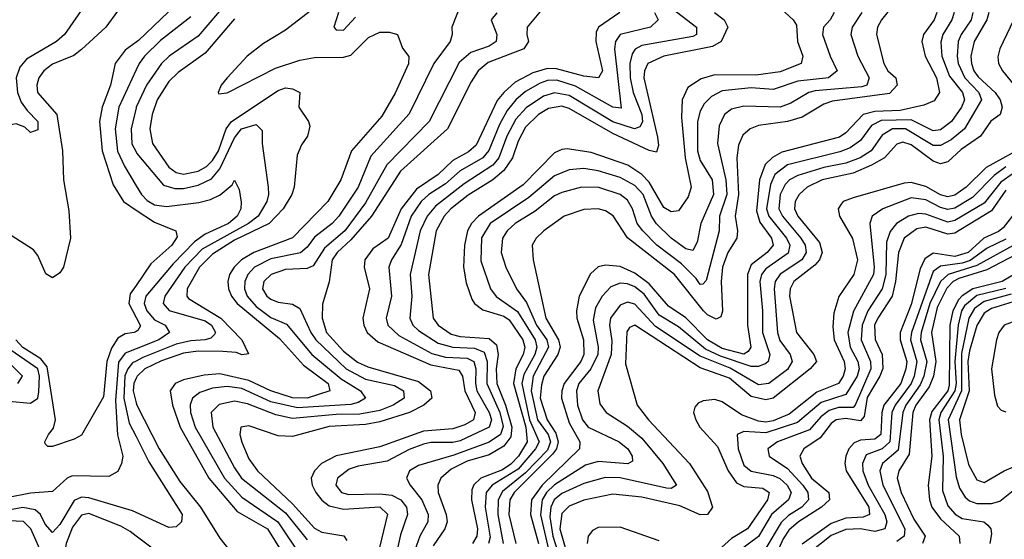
# Model space of a CAD drawing. Header units: inches. Extents: x 884549 to 1028252, y 526810 to 653624.
# Tile 986 of 1056: x 1019680 to 1022386, y 624381 to 625810. Entities that reach past the tile are written whole.
import ezdxf

# ---------------------------------------------------------------- set-up
doc = ezdxf.new("R2010")
doc.units = ezdxf.units.IN
doc.header["$MEASUREMENT"] = 0
doc.layers.add('B0612', color=7, linetype='Continuous')
doc.layers.add('B0622', color=7, linetype='Continuous')

msp = doc.modelspace()

# ---------------------------------------------------------------- linework, layer by layer
at = {"layer": 'B0612', "color": 5}
for points, elevation in [([(1019930, 625953.9), (1019803.4, 625770), (1019781.4, 625750), (1019698.4, 625701.6), (1019680.6, 625679.4), (1019670.7, 625650), (1019673.6, 625610), (1019683.7, 625583.7), (1019700.2, 625560.2), (1019730.1, 625530), (1019730, 625507), (1019710, 625500.4), (1019694.5, 625514.5), (1019670, 625523.5), (1019650, 625520.5), (1019630, 625506), (1019610, 625523.6), (1019550, 625604.5), (1019450, 625703.1), (1019430, 625714), (1019370, 625707.4), (1019330, 625725.7), (1019270, 625798.2), (1019234, 625850)], 1760), ([(1019981.2, 625878.8), (1019916.9, 625790), (1019850, 625728.3), (1019828.6, 625711.4), (1019770, 625688), (1019746.7, 625670), (1019732.4, 625650), (1019727, 625630), (1019728.7, 625610), (1019781.6, 625550), (1019797.8, 625450), (1019800, 625370), (1019815.4, 625284.6), (1019819.4, 625210), (1019800.7, 625130), (1019790, 625114), (1019770, 625100.3), (1019751.9, 625111.9), (1019730, 625162), (1019717.9, 625177.9), (1019657, 625217)], 1780), ([(1020000, 625748.4), (1019970, 625726.4), (1019942.8, 625690), (1019929.3, 625630), (1019906.2, 625570), (1019899, 625530), (1019907, 625450), (1019936.5, 625356.5), (1019965, 625310), (1020000, 625286.6)], 1820), ([(1020000, 625672.7), (1019952.4, 625570), (1019942.5, 625510), (1019949.1, 625449.1), (1019967.6, 625407.7), (1020000, 625353.8)], 1840), ([(1020000, 625567.6), (1019986.6, 625510), (1019988.6, 625468.6), (1020000, 625446.6)], 1860), ([(1020000, 625079.8), (1019983.8, 625056.2), (1019980.3, 625030), (1020000, 624991.3)], 1820), ([(1020000, 624953), (1019994.9, 624950), (1019970, 624946.7), (1019950, 624934.4), (1019932.6, 624907.4), (1019919.9, 624870), (1019910, 624773.1), (1019850, 624667.6), (1019830, 624656.6), (1019770, 624637.1), (1019757, 624637), (1019750, 624644), (1019748.8, 624650), (1019759, 624670), (1019772.5, 624687.5), (1019778.3, 624710), (1019755.8, 624855.8), (1019737.9, 624877.9), (1019688.8, 624908.8), (1019669, 624930)], 1820), ([(1019650, 624761.2), (1019710, 624755.5), (1019730, 624769.6), (1019732.7, 624787.3), (1019734.2, 624830), (1019730.1, 624850), (1019644.1, 624910)], 1840), ([(1020000, 624905.2), (1019970, 624893.1), (1019951.7, 624868.3), (1019943.3, 624763.3), (1019948.6, 624668.6), (1019963.1, 624610), (1019960.1, 624590), (1019950, 624568.3), (1019925.4, 624554.6), (1019824, 624556), (1019810, 624549.9), (1019770, 624512.9), (1019710, 624508.7), (1019644.4, 624495.6)], 1840), ([(1019675, 624810), (1019687.8, 624830), (1019647.7, 624870)], 1860), ([(1020000, 624871.7), (1019990, 624866.4), (1019976.9, 624850), (1019969.3, 624830.7), (1019966.2, 624770), (1019981.2, 624701.2), (1020000, 624664)], 1860), ([(1020000, 624824.2), (1019993.8, 624810), (1019991.8, 624790), (1020000, 624756.8)], 1880), ([(1020000, 624455), (1019990, 624459.5), (1019870, 624496), (1019850, 624497.2), (1019830, 624488.5), (1019790, 624421.8), (1019770, 624399.9), (1019750, 624423.4), (1019737.2, 624450), (1019722.1, 624462.2), (1019688.7, 624468.7), (1019630, 624458.3)], 1860), ([(1020000, 624390.5), (1019983.2, 624403.2), (1019957.8, 624417.8), (1019870, 624452.6), (1019850, 624447.5), (1019824.9, 624415.1), (1019807.5, 624370), (1019796.7, 624310), (1019790, 624300.1), (1019770, 624307.9), (1019745.9, 624330), (1019710.4, 624410.4), (1019690.4, 624430.4), (1019650, 624432.5)], 1880)]:
    msp.add_lwpolyline(points, dxfattribs=dict(at, elevation=elevation))
at = {"layer": 'B0622', "color": 5}
for points, elevation in [([(1020128.9, 625871.1), (1020006.7, 625753.3), (1020000, 625748.4)], 1820), ([(1020250, 625858.5), (1020170, 625765), (1020090.5, 625710), (1020070, 625689.6), (1020028.4, 625630), (1020000.5, 625570), (1020000, 625567.6)], 1860), ([(1020490, 625842.9), (1020410, 625781.5), (1020350, 625745), (1020305.5, 625710), (1020249.7, 625650), (1020233.8, 625630), (1020225.2, 625610), (1020226.7, 625606.7), (1020250, 625609.1), (1020382.9, 625677.1), (1020450, 625698.9), (1020490, 625706.2), (1020570, 625707.5), (1020590, 625713), (1020638.6, 625761.4), (1020670, 625775.8), (1020696.3, 625776.3), (1020717.8, 625770), (1020732.3, 625732.3), (1020749.5, 625709.5), (1020748.5, 625688.5), (1020711.7, 625608.3), (1020674.8, 625545.2), (1020591.3, 625450), (1020562.4, 625370), (1020527, 625310), (1020429.3, 625210.7), (1020323.5, 625170), (1020289.5, 625150), (1020269.3, 625130), (1020256.9, 625110), (1020251.9, 625090), (1020253.5, 625070), (1020262, 625050), (1020277.8, 625030), (1020394, 624934), (1020460.1, 624860.1), (1020527.5, 624810), (1020532.4, 624790), (1020470.2, 624770), (1020430, 624770.3), (1020370, 624789.7), (1020310, 624818.5), (1020230, 624836.6), (1020186.9, 624833.1), (1020130, 624819.6), (1020107.6, 624810), (1020093.4, 624790), (1020099.5, 624750), (1020120.7, 624690), (1020199.7, 624550), (1020277.8, 624457.8), (1020361.2, 624410), (1020398.9, 624350)], 1920), ([(1020891.5, 625850), (1020867.7, 625790), (1020868.6, 625770), (1020862.9, 625750), (1020818.2, 625690), (1020750, 625551.1), (1020645.2, 625434.8), (1020609.8, 625350), (1020556.9, 625270), (1020539, 625250), (1020490, 625212.4), (1020470, 625184.9), (1020451.2, 625168.8), (1020370, 625153), (1020324.8, 625130), (1020306.5, 625110), (1020298.2, 625090), (1020297.7, 625070), (1020305.3, 625050), (1020330, 625021.6), (1020370, 624991.8), (1020413.4, 624973.4), (1020483.1, 624890), (1020563.2, 624823.2), (1020616.3, 624790), (1020630.1, 624770), (1020610, 624757.6), (1020590, 624752), (1020443, 624743), (1020370, 624759.7), (1020290, 624796.2), (1020250, 624801.9), (1020210, 624797), (1020174.6, 624785.4), (1020154.4, 624770), (1020148.4, 624751.6), (1020149.2, 624730), (1020162.2, 624690), (1020242.9, 624550), (1020290, 624497.5), (1020388.9, 624430), (1020455.9, 624330)], 1940), ([(1020991.1, 625828.9), (1020975.8, 625810), (1020990.8, 625770), (1020989.2, 625750), (1020970, 625737.5), (1020919.5, 625720.5), (1020887.5, 625692.5), (1020805.1, 625530), (1020689, 625411), (1020630, 625306.9), (1020573.7, 625230), (1020517.9, 625182.1), (1020486.2, 625133.8), (1020470, 625126.3), (1020410, 625123.2), (1020370.7, 625110), (1020350.8, 625090), (1020347.5, 625070), (1020359.2, 625050), (1020370, 625041.9), (1020390, 625033.9), (1020430, 625028), (1020450, 625015.9), (1020479.7, 624950), (1020493.4, 624930), (1020577.3, 624850), (1020630, 624822.1), (1020710, 624804.1), (1020734.5, 624790), (1020736.1, 624770), (1020706.3, 624750), (1020670, 624735.8), (1020614.7, 624725.3), (1020550, 624725), (1020430, 624713.5), (1020383.9, 624723.9), (1020306.3, 624753.7), (1020270, 624761.8), (1020227.7, 624752.3), (1020206.1, 624730), (1020210.4, 624690), (1020270, 624577.7), (1020289.6, 624550), (1020410, 624454.5), (1020470, 624380.1)], 1960), ([(1021125, 625850), (1021074.8, 625790), (1021073.1, 625770), (1021078.3, 625750), (1021065.4, 625730), (1020967.5, 625692.5), (1020939.7, 625670), (1020920.3, 625639.7), (1020855.8, 625510), (1020726.2, 625393.8), (1020646.9, 625270), (1020590, 625204.7), (1020552.8, 625170), (1020538.9, 625150), (1020530.7, 625089.3), (1020512.1, 625027.9), (1020510.7, 624990), (1020522.8, 624950), (1020570, 624898.9), (1020608.3, 624868.3), (1020636.2, 624856.2), (1020775.9, 624815.9), (1020808.8, 624790), (1020812.2, 624770), (1020790.6, 624750), (1020751.5, 624730), (1020670, 624704.7), (1020630, 624697.6), (1020530, 624691.7), (1020430, 624664), (1020390, 624665.6), (1020310, 624693.1), (1020287.9, 624690), (1020285.1, 624670), (1020290, 624648.5), (1020310, 624602.5), (1020333.5, 624570), (1020430, 624479.3), (1020490, 624412.3), (1020510, 624401.5), (1020571, 624391), (1020578.6, 624378.6)], 1980), ([(1021328.9, 625830), (1021270.4, 625790), (1021264.4, 625775.6), (1021262.7, 625750), (1021281.1, 625670), (1021270.7, 625650), (1021230, 625654.7), (1021155.3, 625675.3), (1021130, 625676.5), (1021090, 625664.6), (1021041.9, 625638.1), (1021010, 625609.9), (1020992.3, 625587.7), (1020934.4, 625465.6), (1020912.9, 625447.1), (1020870, 625423.2), (1020830, 625384.5), (1020770, 625344.1), (1020728.6, 625290), (1020692.2, 625210), (1020650, 625179.9), (1020628.8, 625150), (1020626.2, 625130), (1020640.8, 625070), (1020622.9, 624990), (1020625.6, 624970), (1020634.7, 624950), (1020664.4, 624924.4), (1020810, 624861), (1020886.4, 624846.4), (1020896.5, 624830), (1020903.1, 624790), (1020931.8, 624730), (1020927, 624710), (1020903.6, 624696.4), (1020870, 624685.1), (1020790, 624679), (1020670, 624636), (1020550, 624610.9), (1020509.7, 624590), (1020489.7, 624570), (1020481.3, 624550), (1020484.1, 624530), (1020494.1, 624510), (1020510, 624489.3), (1020530, 624473.5), (1020570, 624464.7), (1020670, 624470.6), (1020690.8, 624450.8), (1020652.1, 624290)], 2020), ([(1020555.9, 625830), (1020542.8, 625790), (1020550, 625782.4), (1020570, 625781.7), (1020603.2, 625816.8)], 1940), ([(1021424.3, 625830), (1021434.5, 625810), (1021413.8, 625790), (1021330.1, 625770), (1021317.3, 625750), (1021314.2, 625730), (1021332.9, 625567.1), (1021310, 625569.3), (1021207.2, 625627.2), (1021156.3, 625643.7), (1021130, 625642.9), (1021110, 625636.1), (1021070, 625612.4), (1021043.4, 625590), (1021019.4, 625560.6), (1020998.1, 625521.9), (1020969.2, 625450.8), (1020952.3, 625430), (1020890, 625394.7), (1020850, 625359.1), (1020804.6, 625330), (1020782.9, 625310), (1020755.3, 625270), (1020728, 625192), (1020701.7, 625150), (1020694.5, 625130), (1020701.5, 625050), (1020687.2, 624990), (1020691.8, 624970), (1020721.6, 624941.6), (1020812.6, 624892.6), (1020850, 624882.2), (1020910, 624879.9), (1020927.9, 624870), (1020933.3, 624850), (1020932.1, 624810), (1020936.2, 624790), (1020970.5, 624730), (1020976.8, 624710), (1020970, 624689.7), (1020890, 624652.4), (1020870, 624647.5), (1020810, 624648), (1020790, 624643), (1020750, 624628.7), (1020690, 624596.3), (1020610, 624582.7), (1020585.7, 624574.3), (1020553.5, 624550), (1020548.6, 624530), (1020564.7, 624510), (1020584.8, 624504.8), (1020670, 624507), (1020702.8, 624502.8), (1020727.2, 624490), (1020742.6, 624470), (1020745.2, 624450), (1020726.2, 624393.8), (1020703.9, 624290)], 2040), ([(1021460.7, 625850), (1021539.6, 625790), (1021539.6, 625770), (1021530, 625764.5), (1021390, 625739.1), (1021371.1, 625728.9), (1021363.2, 625716.8), (1021356.7, 625690), (1021357.7, 625650), (1021365.9, 625610), (1021389.6, 625550), (1021391, 625529), (1021383.9, 625516.1), (1021369.8, 625510.2), (1021310, 625529), (1021190, 625602.2), (1021150, 625609.4), (1021119.8, 625600.2), (1021071.7, 625568.3), (1021043.5, 625536.5), (1021018.4, 625490), (1020996.6, 625430), (1020980.5, 625410), (1020901, 625359), (1020822.4, 625297.6), (1020799.5, 625270), (1020780.5, 625230), (1020752.9, 625110), (1020758, 625050), (1020751.7, 624990), (1020760.6, 624970), (1020775.7, 624955.7), (1020830, 624921.3), (1020870, 624910.2), (1020930, 624907.2), (1020956.1, 624896.1), (1020964.8, 624870), (1020963.5, 624810), (1020999.3, 624730), (1021008.5, 624691.5), (1021001, 624670), (1020970, 624648.6), (1020872.7, 624612.7), (1020775.7, 624584.3), (1020751.3, 624570), (1020742.5, 624550), (1020752.9, 624530), (1020784.9, 624490), (1020802.4, 624450), (1020801.1, 624430), (1020779.1, 624390), (1020761, 624339)], 2060), ([(1021588.8, 625830), (1021615.7, 625810), (1021625.8, 625790), (1021607.8, 625750), (1021583.5, 625736.5), (1021450.2, 625709.8), (1021406.2, 625690), (1021397.1, 625670), (1021395.5, 625650), (1021432.8, 625487.2), (1021435.3, 625464.7), (1021430, 625445.7), (1021410, 625450.2), (1021310, 625496.9), (1021190, 625566.4), (1021170, 625572.4), (1021133.5, 625566.5), (1021105.6, 625550), (1021070, 625514.5), (1021050, 625476.7), (1021033.9, 625430), (1021010, 625395.8), (1020980.3, 625370), (1020912.5, 625327.5), (1020864.8, 625290), (1020846.4, 625270), (1020824.1, 625230), (1020803.6, 625110), (1020816.6, 624990), (1020830.1, 624970), (1020865.7, 624945.7), (1020890, 624939.5), (1020970, 624934), (1020990, 624916.4), (1020994.8, 624890), (1020989, 624850), (1020991.2, 624810), (1021015.3, 624750), (1021032.4, 624690), (1021030, 624663.7), (1021010, 624637.6), (1020970, 624613.5), (1020910, 624596.6), (1020865.4, 624574.6), (1020836.8, 624550), (1020829.3, 624530.7), (1020829.8, 624510), (1020851.9, 624450), (1020854.6, 624430), (1020848.1, 624410), (1020816.1, 624363.9)], 2080), ([(1021761.8, 625850), (1021805.8, 625810), (1021814.9, 625794.9), (1021817.7, 625750), (1021831.8, 625710), (1021827.8, 625690), (1021770, 625666.8), (1021702.6, 625657.4), (1021590, 625658.9), (1021552.5, 625647.5), (1021516.4, 625623.6), (1021500.6, 625590), (1021498.3, 625541.7), (1021508.6, 625430), (1021525, 625350), (1021516.5, 625323.5), (1021490, 625284.8), (1021470, 625281.7), (1021450, 625293.8), (1021410, 625363.5), (1021390, 625384.5), (1021350.7, 625410), (1021250, 625445.1), (1021184.8, 625455.2), (1021170, 625453.6), (1021150, 625443.9), (1021063.9, 625356.1), (1020940.3, 625270), (1020921.3, 625250), (1020910.5, 625230), (1020902.4, 625190), (1020899.7, 625130), (1020906.8, 625086.8), (1020922.1, 625042.1), (1020929.6, 625029.6), (1020952.8, 625012.8), (1021010, 624994.8), (1021024.8, 624984.8), (1021062.9, 624930), (1021067.8, 624910), (1021063.3, 624890), (1021043.6, 624850), (1021037, 624810), (1021070.9, 624690), (1021074.6, 624650), (1021050.8, 624610), (1021030, 624588.1), (1021007, 624573), (1020947.3, 624550), (1020928.3, 624531.7), (1020922.7, 624517.3), (1020921.1, 624490), (1020938.4, 624410), (1020936.5, 624390), (1020924.6, 624370)], 2120), ([(1021917.8, 625830), (1021907.4, 625810), (1021888.5, 625790), (1021886.3, 625770), (1021906.7, 625710), (1021926.5, 625670), (1021902.4, 625650), (1021818.5, 625641.5), (1021750, 625618.1), (1021690, 625623.3), (1021610, 625614.3), (1021581.2, 625598.8), (1021561.1, 625578.9), (1021550, 625558.7), (1021542.6, 625530), (1021542.5, 625450), (1021550, 625422.7), (1021582.5, 625370), (1021586.1, 625330), (1021551.9, 625250), (1021541.9, 625198.1), (1021530, 625175.3), (1021510, 625179.9), (1021470, 625209.1), (1021430, 625249), (1021415.8, 625270), (1021393.3, 625330), (1021370, 625354.4), (1021330, 625376), (1021270, 625394.5), (1021230, 625401.5), (1021190, 625397.4), (1021150, 625381.1), (1021078.6, 625321.4), (1020972.5, 625250), (1020949.3, 625210.7), (1020947.5, 625147.5), (1020973.9, 625070), (1020988.9, 625049), (1021047.7, 625007.7), (1021096.5, 624930), (1021101.2, 624910), (1021095.4, 624890), (1021065.6, 624834.4), (1021060, 624810), (1021081.2, 624710), (1021107.7, 624650), (1021097.5, 624630), (1021050, 624574.4), (1020977.9, 624530), (1020961.4, 624510), (1020958.6, 624470), (1020972.9, 624387.1), (1020968.3, 624370)], 2140), ([(1021994.3, 625830), (1021967.3, 625790), (1021964, 625770), (1021983.1, 625710), (1022013.8, 625650), (1022008, 625630), (1021994.5, 625625.5), (1021865.7, 625614.3), (1021848.4, 625610), (1021798.9, 625581.1), (1021770, 625570), (1021670, 625572.8), (1021635.9, 625564.1), (1021616.4, 625550), (1021602, 625518), (1021597.8, 625470), (1021620.8, 625370), (1021623.1, 625330), (1021603.4, 625270), (1021601.6, 625230), (1021566.6, 625093.4), (1021556.9, 625083.1), (1021550, 625082.3), (1021539, 625099), (1021498.8, 625138.8), (1021430.5, 625190), (1021391.9, 625230), (1021376.9, 625250), (1021363.5, 625290), (1021350, 625314.1), (1021329.9, 625330), (1021271.1, 625348.9), (1021224.2, 625350), (1021170, 625335.5), (1021150, 625325.8), (1021096.4, 625283.6), (1021041.3, 625250), (1021019.3, 625230), (1021006.7, 625210), (1021002.8, 625170), (1021015.6, 625130), (1021045.2, 625070), (1021072.9, 625032.9), (1021100.5, 624970), (1021128.9, 624930), (1021133.1, 624910), (1021090.9, 624830), (1021085, 624790), (1021103.1, 624710), (1021131.9, 624670), (1021138.9, 624650), (1021130, 624626.3), (1021070, 624564.7), (1021007, 624513), (1020994.7, 624490), (1020994.3, 624450), (1021008.3, 624370)], 2160), ([(1022080.1, 625850), (1022048, 625810), (1022037.4, 625790), (1022034.7, 625770), (1022054.3, 625690), (1022065.9, 625670), (1022087.4, 625650), (1022091.2, 625630), (1022070, 625607.7), (1021913.8, 625586.2), (1021890, 625577.9), (1021830, 625542.3), (1021790, 625530.8), (1021710, 625519.4), (1021687, 625510), (1021666.8, 625493.2), (1021654.9, 625465.1), (1021650.2, 625430), (1021655, 625330), (1021646.2, 625270), (1021652.5, 625230), (1021650.8, 625210), (1021625.8, 625170), (1021611.2, 625130), (1021607.4, 625090), (1021611.6, 625008.4), (1021606.4, 624993.6), (1021593.6, 624986.4), (1021570, 624998.8), (1021558.9, 625010), (1021479.7, 625110), (1021350.5, 625210.5), (1021311, 625271), (1021290, 625285), (1021270, 625290.3), (1021230, 625288.1), (1021176, 625270), (1021120.1, 625230), (1021098.8, 625210), (1021088.5, 625190), (1021090.6, 625150), (1021126.1, 624990), (1021160.3, 624930), (1021164.8, 624910), (1021158.3, 624890), (1021120.3, 624830), (1021113.4, 624806.6), (1021110.4, 624770), (1021129.1, 624710), (1021153.2, 624673.2), (1021159.6, 624650), (1021154.7, 624630), (1021144.1, 624615.9), (1021039, 624510), (1021027.1, 624490), (1021024, 624450), (1021043.2, 624370)], 2180), ([(1022200.5, 625830), (1022192.7, 625810), (1022163.2, 625770), (1022159.1, 625750), (1022167.8, 625710), (1022199.5, 625650), (1022207.6, 625610), (1022192.4, 625587.6), (1022164.6, 625575.4), (1022099.8, 625560.2), (1022030, 625558), (1021997.9, 625550), (1021950, 625499.3), (1021932.3, 625487.7), (1021774, 625446), (1021748.3, 625431.7), (1021728.1, 625411.9), (1021712.8, 625370), (1021705, 625285), (1021714, 625254), (1021746.2, 625210), (1021750.3, 625190), (1021734.4, 625170), (1021690, 625136.2), (1021679.5, 625110), (1021680.3, 624970), (1021689, 624910), (1021682.1, 624897.9), (1021670, 624890.5), (1021610, 624906.2), (1021569.7, 624929.7), (1021510, 624990.6), (1021462.4, 625022.4), (1021410, 625083.9), (1021370, 625113.2), (1021330, 625131.3), (1021290, 625135.2), (1021269.5, 625130.5), (1021248.8, 625111.2), (1021217.7, 625050), (1021209.8, 625010.2), (1021210.7, 624990), (1021229.3, 624930), (1021230.4, 624890), (1021221.9, 624870), (1021176.5, 624810), (1021169.4, 624790), (1021168.4, 624770), (1021190, 624702.2), (1021219.1, 624650), (1021217.9, 624630), (1021115.5, 624530), (1021086.4, 624490), (1021083.9, 624450), (1021105.8, 624370)], 2220), ([(1022247.9, 625830), (1022241.6, 625810), (1022217.1, 625770), (1022211.6, 625748.4), (1022213.7, 625710), (1022235, 625655), (1022270.8, 625610), (1022275.8, 625590), (1022268.1, 625570), (1022240.4, 625530), (1022210, 625507.2), (1022190, 625505.1), (1022130, 625534.5), (1022046.8, 625533.2), (1022020.4, 625519.5), (1021990, 625478.5), (1021962.3, 625457.7), (1021933.4, 625446.6), (1021790, 625411.3), (1021755.1, 625384.9), (1021742.9, 625357.1), (1021732.4, 625290), (1021738.7, 625270), (1021787.3, 625210), (1021796.5, 625190), (1021791.5, 625168.5), (1021730, 625125.4), (1021718.8, 625110), (1021713.9, 625090), (1021721.4, 625010), (1021721.2, 624950), (1021741.5, 624890), (1021737, 624870), (1021730, 624864.5), (1021710, 624856.9), (1021690, 624856.6), (1021605.4, 624885.4), (1021564.7, 624904.7), (1021490, 624965.5), (1021437.6, 624997.6), (1021395.9, 625055.9), (1021370, 625075.4), (1021350, 625083.9), (1021330, 625086.1), (1021304.5, 625075.5), (1021280.2, 625050), (1021262.4, 625017.6), (1021256, 624984), (1021269.2, 624910), (1021268.3, 624890), (1021249.6, 624850.4), (1021216.2, 624810), (1021209.6, 624790), (1021213, 624750), (1021226.4, 624710), (1021241.7, 624690), (1021327.6, 624650), (1021351.4, 624630), (1021363.3, 624610), (1021363.6, 624596.4), (1021351.2, 624588.8), (1021270, 624595.1), (1021234.6, 624585.4), (1021150, 624531.4), (1021127.4, 624510), (1021115.6, 624490), (1021111.4, 624448.6), (1021138.3, 624330)], 2240), ([(1022299, 625830), (1022294.8, 625810), (1022267.1, 625770), (1022258.8, 625750), (1022255.6, 625710), (1022258.8, 625690), (1022277.2, 625650), (1022315.9, 625610), (1022322.6, 625590), (1022276.6, 625510), (1022239.7, 625480.3), (1022210, 625464), (1022190, 625464.3), (1022114.2, 625510), (1022078.3, 625510), (1022050, 625493.2), (1022019.6, 625450), (1021989.4, 625430.6), (1021950, 625415.8), (1021890, 625403.6), (1021818.1, 625381.9), (1021795.4, 625370), (1021783.3, 625356.7), (1021769.9, 625330), (1021766.2, 625290), (1021775.8, 625270), (1021826.1, 625210), (1021838.3, 625190), (1021840.7, 625170), (1021828.9, 625150), (1021769.3, 625110.7), (1021755.9, 625090), (1021752.8, 625070), (1021762.3, 624950), (1021768.6, 624928.6), (1021797.4, 624890), (1021802.4, 624870), (1021790, 624848), (1021738.3, 624810), (1021710, 624806.2), (1021632.2, 624852.2), (1021550, 624885), (1021426.9, 624966.9), (1021370, 625027.8), (1021350, 625033.3), (1021330, 625025.1), (1021303.6, 624990), (1021300.3, 624970), (1021306.9, 624926.9), (1021305.4, 624890), (1021268.3, 624790), (1021274.1, 624754.1), (1021291.3, 624730), (1021350, 624692.8), (1021390, 624659.7), (1021447.3, 624590), (1021484.6, 624530), (1021470, 624521.2), (1021457.6, 624522.4), (1021330, 624550.2), (1021288.7, 624551.2), (1021230, 624534.6), (1021170, 624507.7), (1021149.1, 624490), (1021139.3, 624470), (1021136.3, 624443.6), (1021144.8, 624390), (1021163.8, 624330)], 2260), ([(1022343.2, 625830), (1022337.2, 625810), (1022302.5, 625750), (1022293.8, 625710), (1022295.2, 625690), (1022301.6, 625670), (1022313.3, 625653.3), (1022360.9, 625610), (1022374.5, 625590), (1022379.5, 625570), (1022374.5, 625550), (1022348.8, 625531.2), (1022320.1, 625490), (1022267, 625453), (1022230, 625419.5), (1022210, 625414.2), (1022190, 625421.1), (1022130, 625466.5), (1022106.8, 625473.2), (1022090, 625468.2), (1022056.1, 625430), (1022021, 625410), (1021970, 625388.1), (1021884.8, 625370), (1021843.7, 625350), (1021821.8, 625330), (1021810.6, 625310), (1021809.4, 625290), (1021818.3, 625270), (1021877.3, 625197.3), (1021885.2, 625170), (1021877.7, 625150), (1021864.7, 625135.3), (1021807.5, 625090), (1021797.1, 625070), (1021795.4, 625050), (1021814.3, 624950), (1021862.1, 624890), (1021869.1, 624870), (1021852.5, 624850), (1021750.1, 624770), (1021730, 624765), (1021690, 624774.4), (1021630, 624825), (1021550, 624853), (1021370, 624969.9), (1021356, 624964), (1021348.1, 624951.9), (1021344.3, 624864.3), (1021376.3, 624750), (1021407.8, 624710), (1021520.2, 624590), (1021570, 624513), (1021583.6, 624470), (1021570.1, 624450), (1021550, 624448.6), (1021494, 624474), (1021390, 624497), (1021310, 624505.7), (1021230, 624489.5), (1021190, 624472.2), (1021170, 624452.9), (1021164.2, 624410), (1021192.2, 624310)], 2280), ([(1022420.9, 625830), (1022373.4, 625730), (1022368.1, 625708.1), (1022369.8, 625690), (1022380.4, 625670), (1022412.7, 625630)], 2320), ([(1020150, 625818.3), (1020067.3, 625752.7), (1020023, 625710), (1020008, 625690), (1020000, 625672.7)], 1840), ([(1020270, 625812.8), (1020190, 625718), (1020115.1, 625664.9), (1020090, 625640.1), (1020058.1, 625590), (1020044.4, 625550), (1020037.7, 625510), (1020045.3, 625470), (1020090, 625405.2), (1020110, 625390.3), (1020130, 625385.6), (1020170, 625393.8), (1020193.1, 625406.9), (1020210, 625422.8), (1020226.5, 625450), (1020247.7, 625510), (1020262.2, 625530), (1020390, 625615.6), (1020410, 625622.9), (1020430, 625619.9), (1020450.1, 625610), (1020447.4, 625570), (1020473.5, 625530), (1020477.1, 625517.1), (1020471, 625490), (1020454, 625466), (1020442.3, 625437.7), (1020433.9, 625350), (1020427.4, 625330), (1020403.6, 625290), (1020365.7, 625250), (1020270, 625203.6), (1020210, 625165.5), (1020174.2, 625130), (1020140, 625070), (1020139.2, 625050), (1020143.8, 625043.8), (1020233, 624990), (1020290.6, 624930), (1020308.3, 624891.7), (1020291.1, 624888.9), (1020274.8, 624894.8), (1020238.1, 624898.1), (1020170, 624898.5), (1020130, 624893.8), (1020070, 624872.6), (1020024.1, 624850), (1020002.5, 624830), (1020000, 624824.2)], 1880), ([(1020000, 625446.6), (1020002.3, 625442.3), (1020075.6, 625355.6), (1020106.5, 625346.5), (1020130, 625346.4), (1020170, 625355.4), (1020207.1, 625372.9), (1020230, 625399.9), (1020270, 625485.8), (1020289.4, 625510), (1020330, 625522), (1020346.1, 625506), (1020346.4, 625470), (1020362.4, 625350), (1020363.9, 625330), (1020359.3, 625310), (1020334.9, 625270), (1020308.7, 625250), (1020181.1, 625178.9), (1020133.6, 625130), (1020079.2, 625050), (1020074.7, 625030), (1020090.3, 625010.3), (1020190, 624982.1), (1020206.8, 624970), (1020217.8, 624950), (1020215.5, 624944.5), (1020205, 624935), (1020190, 624930.2), (1020150, 624927.3), (1020110, 624918.2), (1020018.5, 624881.5), (1020000, 624871.7)], 1860), ([(1022451.8, 625468.2), (1022335.8, 625404.2), (1022280.6, 625350), (1022250, 625327.6), (1022230, 625323.5), (1022210, 625328.9), (1022170, 625351.8), (1022130, 625362.9), (1022110, 625361.2), (1021970, 625320.6), (1021942.7, 625310), (1021936.9, 625303.1), (1021929, 625290), (1021932.8, 625270), (1021968.5, 625208.5), (1021981.8, 625150), (1021972, 625110), (1021930.6, 625049.4), (1021916.9, 625003.1), (1021914.2, 624965.8), (1021918.3, 624930), (1021945.8, 624870), (1021947.9, 624850), (1021942.9, 624830), (1021930, 624810.2), (1021870, 624786.5), (1021794.5, 624725.5), (1021750, 624707.4), (1021730, 624704), (1021710, 624706.5), (1021663.7, 624723.7), (1021610, 624759.9), (1021590, 624766.4), (1021557.9, 624762.1), (1021544.2, 624755.8), (1021535.4, 624744.6), (1021531.7, 624730), (1021537.6, 624710), (1021549.2, 624690), (1021597.1, 624637.1), (1021627.1, 624570), (1021650, 624537), (1021670, 624526.9), (1021722.4, 624522.4), (1021739.7, 624510), (1021734.6, 624490), (1021679.9, 624410), (1021636, 624384), (1021590, 624342.3)], 2320), ([(1022390, 625405.5), (1022357.9, 625382.1), (1022298.5, 625321.5), (1022250, 625292.2), (1022230, 625288), (1022210, 625293.5), (1022170, 625315.2), (1022130, 625320.1), (1022052.2, 625290), (1022022.3, 625270), (1022015.6, 625250), (1022028, 625130), (1022025.7, 625110), (1021970.8, 625009.2), (1021955.3, 624950), (1021961.8, 624910), (1021983, 624870), (1021986.9, 624850), (1021980.9, 624830), (1021950, 624779.5), (1021882.4, 624757.6), (1021817.1, 624702.9), (1021730, 624674.6), (1021670, 624677.6), (1021651.1, 624670), (1021654.1, 624630), (1021670, 624585.7), (1021690, 624569.1), (1021750, 624557.3), (1021768.3, 624548.3), (1021789.3, 624530), (1021800, 624510), (1021792.9, 624490), (1021746, 624450), (1021710, 624389.1), (1021653.1, 624346.9)], 2340), ([(1020000, 625353.8), (1020014.3, 625330), (1020030, 625313.2), (1020050, 625301.6), (1020083.8, 625296.2), (1020172.5, 625307.5), (1020204.2, 625315.8), (1020231, 625329), (1020263.6, 625356.4), (1020270, 625368.9), (1020283.2, 625343.2), (1020288.8, 625308.8), (1020287.9, 625290), (1020277.5, 625270), (1020253.6, 625250), (1020190, 625220.9), (1020160.3, 625199.7), (1020101.3, 625138.7), (1020026.3, 625050), (1020021.7, 625030), (1020029.3, 625009.3), (1020050, 624984.8), (1020079.5, 624970), (1020091.6, 624950), (1020062.1, 624930), (1020000, 624905.2)], 1840), ([(1022410, 625387.4), (1022376.2, 625363.8), (1022330, 625306.1), (1022250, 625258.4), (1022230, 625253.5), (1022170, 625275.7), (1022150, 625277.5), (1022122.7, 625270), (1022089.4, 625250), (1022071.7, 625228.3), (1022061.6, 625198.4), (1022059.7, 625110), (1022050, 625070), (1022010.5, 625009.5), (1021994.6, 624970), (1021992.5, 624930), (1022017.9, 624870), (1022019.2, 624850), (1021975.5, 624750), (1021970, 624744.1), (1021930, 624743.5), (1021904.3, 624735.7), (1021881.4, 624718.6), (1021850, 624682.2), (1021762.5, 624650), (1021735.8, 624630), (1021739.1, 624610), (1021790, 624576.4), (1021831.5, 624530), (1021845.7, 624510), (1021847.5, 624490), (1021828.9, 624470), (1021792.8, 624447.2), (1021772.2, 624427.8), (1021727.8, 624352.2)], 2360), ([(1022390, 625341.2), (1022350, 625284.4), (1022250, 625223.7), (1022230, 625220.8), (1022170, 625239.7), (1022144.8, 625235.2), (1022110.6, 625210), (1022094.4, 625170), (1022086.9, 625090), (1022077.7, 625050), (1022037.6, 624990), (1022029.2, 624970), (1022030.8, 624930.8), (1022049.6, 624889.6), (1022051.4, 624851.4), (1022043.8, 624830), (1022009, 624771), (1022000.6, 624719.4), (1021990, 624707.3), (1021950, 624713.7), (1021924, 624710), (1021910, 624699.5), (1021879.5, 624660.5), (1021834.3, 624630), (1021823.6, 624610), (1021830.3, 624590), (1021856.2, 624550), (1021903.3, 624510), (1021905.3, 624490), (1021883.7, 624470), (1021819.6, 624430), (1021793.6, 624406.4), (1021777.5, 624382.5), (1021750, 624321.5)], 2380), ([(1022443.5, 625316.5), (1022382, 625238), (1022370, 625228.2), (1022329.5, 625210), (1022286.7, 625170), (1022250, 625158.7), (1022190, 625167.9), (1022167.1, 625152.9), (1022154.5, 625125.5), (1022130, 625027.5), (1022099.8, 624950), (1022099.8, 624930), (1022117.4, 624870), (1022115.2, 624850), (1022100.9, 624810), (1022054.8, 624750), (1022049, 624730), (1022046.6, 624670), (1022030, 624656.6), (1021990, 624653.9), (1021972.8, 624647.2), (1021958.8, 624630), (1021950.3, 624610), (1021947.1, 624590), (1021951.2, 624570), (1022013.7, 624470), (1022015.4, 624450), (1021997.7, 624442.3), (1021950, 624439.3), (1021910, 624425.2), (1021830, 624368)], 2420), ([(1020000, 625286.6), (1020050, 625253.2), (1020109.2, 625230), (1020112.9, 625212.9), (1020098.2, 625190), (1020040.8, 625139.2), (1020000, 625079.8)], 1820), ([(1022390, 625207.2), (1022338.2, 625181.8), (1022291.9, 625148.1), (1022270, 625140.9), (1022210, 625132.9), (1022190, 625117.9), (1022130.6, 624950), (1022128.2, 624930), (1022145.4, 624870), (1022137.8, 624830), (1022129.6, 624810), (1022085.6, 624750), (1022076.7, 624730), (1022070.8, 624649.2), (1022050, 624630.5), (1022006, 624614), (1021995.5, 624590), (1021996.9, 624570), (1022011.6, 624530), (1022057.1, 624450), (1022062.9, 624430), (1022057.1, 624410), (1022030, 624403.4), (1021990, 624410), (1021950, 624408.3), (1021910, 624392.3), (1021856.3, 624350)], 2440), ([(1022410, 625189), (1022310, 625134.3), (1022231.6, 625110), (1022209.8, 625090.2), (1022180.5, 625030), (1022157.3, 624950), (1022155.4, 624930), (1022172.6, 624870), (1022164.2, 624830), (1022154, 624806), (1022115.2, 624750), (1022106.7, 624730), (1022093.7, 624626.3), (1022050.7, 624590), (1022043.2, 624570), (1022051.7, 624530), (1022112.1, 624410), (1022110.3, 624390), (1022090, 624375.9)], 2460), ([(1022416.1, 625163.9), (1022337.5, 625122.5), (1022260.9, 625099.1), (1022244.6, 625090), (1022228, 625072), (1022201.3, 625018.7), (1022185.1, 624950), (1022197.5, 624870), (1022190.8, 624830), (1022178.9, 624801.1), (1022142.3, 624750), (1022134.1, 624730), (1022124.1, 624615.9), (1022096.1, 624570), (1022090.8, 624550), (1022102.3, 624510), (1022137.2, 624437.2), (1022167.8, 624390), (1022161.2, 624370)], 2480), ([(1022447, 625130), (1022379.6, 625090), (1022298.9, 625070), (1022270, 625051.4), (1022260.1, 625039.9), (1022244.1, 625010), (1022236.2, 624970), (1022234.5, 624805.5), (1022230, 624790), (1022186.8, 624733.2), (1022180, 624710), (1022186.8, 624610), (1022176.8, 624530), (1022180, 624490), (1022186.4, 624470), (1022210, 624437.8), (1022261.8, 624390), (1022263.2, 624370)], 2520), ([(1022390, 625071.4), (1022310, 625051.6), (1022276.3, 625023.7), (1022267.9, 625010), (1022258.6, 624970), (1022249.5, 624870.5), (1022253.6, 624810), (1022250, 624790), (1022211.3, 624730), (1022205.2, 624710), (1022217.8, 624610), (1022215.5, 624515.6), (1022230, 624474), (1022250.8, 624450.7), (1022270, 624438.3), (1022329.2, 624429.2), (1022340.5, 624420.5), (1022348.3, 624410), (1022350, 624396.3), (1022345.8, 624370)], 2540), ([(1022404, 625056), (1022330, 625035), (1022303.5, 625016.5), (1022287.7, 624990), (1022267.7, 624892.3), (1022268.3, 624790), (1022231.6, 624710), (1022253, 624553), (1022262.4, 624522.4), (1022277.8, 624497.7), (1022290, 624487.3), (1022310, 624479.7), (1022350, 624479.8), (1022373.6, 624486.4), (1022410, 624515.4)], 2560), ([(1022410, 625034.7), (1022350, 625016.3), (1022330, 625003), (1022310.2, 624969.8), (1022290, 624900.2), (1022285.4, 624870), (1022288.7, 624790), (1022262.2, 624710), (1022267, 624670), (1022287.3, 624587.3), (1022310, 624545), (1022330, 624537.7), (1022385.2, 624570), (1022470, 624606.6)], 2580), ([(1020000, 624991.3), (1020011.7, 624968.3), (1020004.4, 624955.6), (1020000, 624953)], 1820), ([(1022461, 624999), (1022384.8, 624970), (1022370.5, 624950), (1022363.9, 624930), (1022350.3, 624850), (1022358.3, 624778.3), (1022367.3, 624747.3), (1022377, 624737), (1022390, 624732.3)], 2620), ([(1020000, 624756.8), (1020001.7, 624750), (1020063.1, 624630), (1020120.1, 624540.1), (1020177, 624470), (1020230, 624385), (1020257, 624350), (1020257.9, 624330), (1020253.9, 624326.1), (1020230, 624313.2), (1020170, 624311.2), (1020130, 624289.8), (1020110, 624294.3), (1020040.1, 624360.1), (1020000, 624390.5)], 1880), ([(1020000, 624664), (1020035, 624595), (1020126.2, 624450), (1020124.5, 624430), (1020110, 624415.5), (1020090, 624413.8), (1020000, 624455)], 1860), ([(1021437.2, 624377.2), (1021330, 624414.5), (1021270, 624413.7), (1021254.1, 624405.9), (1021242.3, 624390), (1021239.6, 624370)], 2320)]:
    msp.add_lwpolyline(points, dxfattribs=dict(at, elevation=elevation))

doc.saveas('drawing.dxf')
